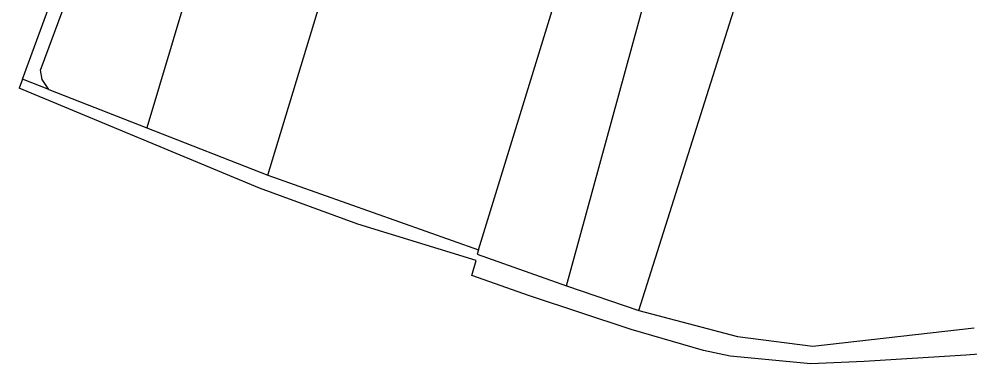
# Model space of a CAD drawing. Extents: x -701211 to -698780, y -1014269 to -1012378.
# Drawn here: x -701210.5 to -700941, y -1013277 to -1013179.3 of the extents above; entities that cross this region are included whole.
import ezdxf

# ---------------------------------------------------------------- set-up
doc = ezdxf.new("R2010")
doc.units = 0
doc.header["$LTSCALE"] = 0.68
doc.layers.add('1', color=7, linetype='Continuous', lineweight=25)

msp = doc.modelspace()

# ---------------------------------------------------------------- linework, layer by layer
at = {"layer": '1'}
for p, q in [((-701128.76, -1013057.67), (-701174.27, -1013210.07)), ((-701139.97, -1013223.5), (-701100.03, -1013091.61)), ((-701209.54, -1013196.27), (-701176.45, -1013105.86)), ((-701204.39, -1013193.79), (-701172.67, -1013107.21)), ((-701055.38, -1013254.89), (-701025.84, -1013146.92)), ((-701080.34, -1013244.66), (-701051.34, -1013150.51)), ((-701034.91, -1013261.81), (-701002.24, -1013158.7)), ((-701209.54, -1013196.27), (-701210.51, -1013198.83)), ((-701202.03, -1013199.21), (-701209.54, -1013196.27)), ((-701203.93, -1013196.42), (-701204.39, -1013193.79)), ((-701202.03, -1013199.21), (-701203.93, -1013196.42)), ((-701142.39, -1013227.17), (-701210.51, -1013198.83)), ((-701202.03, -1013199.21), (-701174.27, -1013210.07)), ((-701174.27, -1013210.07), (-701139.97, -1013223.5)), ((-701139.97, -1013223.5), (-701080.34, -1013244.66)), ((-701114.54, -1013237.4), (-701142.39, -1013227.17)), ((-701080.97, -1013247.72), (-701114.54, -1013237.4)), ((-701080.34, -1013244.66), (-701080.7, -1013245.91)), ((-701080.7, -1013245.91), (-701055.38, -1013254.89)), ((-701082.18, -1013251.94), (-701080.97, -1013247.72)), ((-701065.86, -1013257.67), (-701082.18, -1013251.94)), ((-701055.38, -1013254.89), (-701034.91, -1013261.81)), ((-701037.06, -1013267.24), (-701065.86, -1013257.67)), ((-701034.91, -1013261.81), (-701006.91, -1013269.17)), ((-701016.52, -1013273.15), (-701037.06, -1013267.24)), ((-701006.91, -1013269.17), (-700985.54, -1013271.95)), ((-700985.54, -1013271.95), (-700939.85, -1013266.74)), ((-701009.02, -1013274.75), (-701016.52, -1013273.15)), ((-700942.24, -1013274.46), (-700971.04, -1013276.34)), ((-700927.52, -1013273.43), (-700942.24, -1013274.46)), ((-700986.13, -1013277), (-701009.02, -1013274.75)), ((-700971.04, -1013276.34), (-700986.13, -1013277))]:
    msp.add_line(p, q, dxfattribs=at)

doc.saveas('drawing.dxf')
